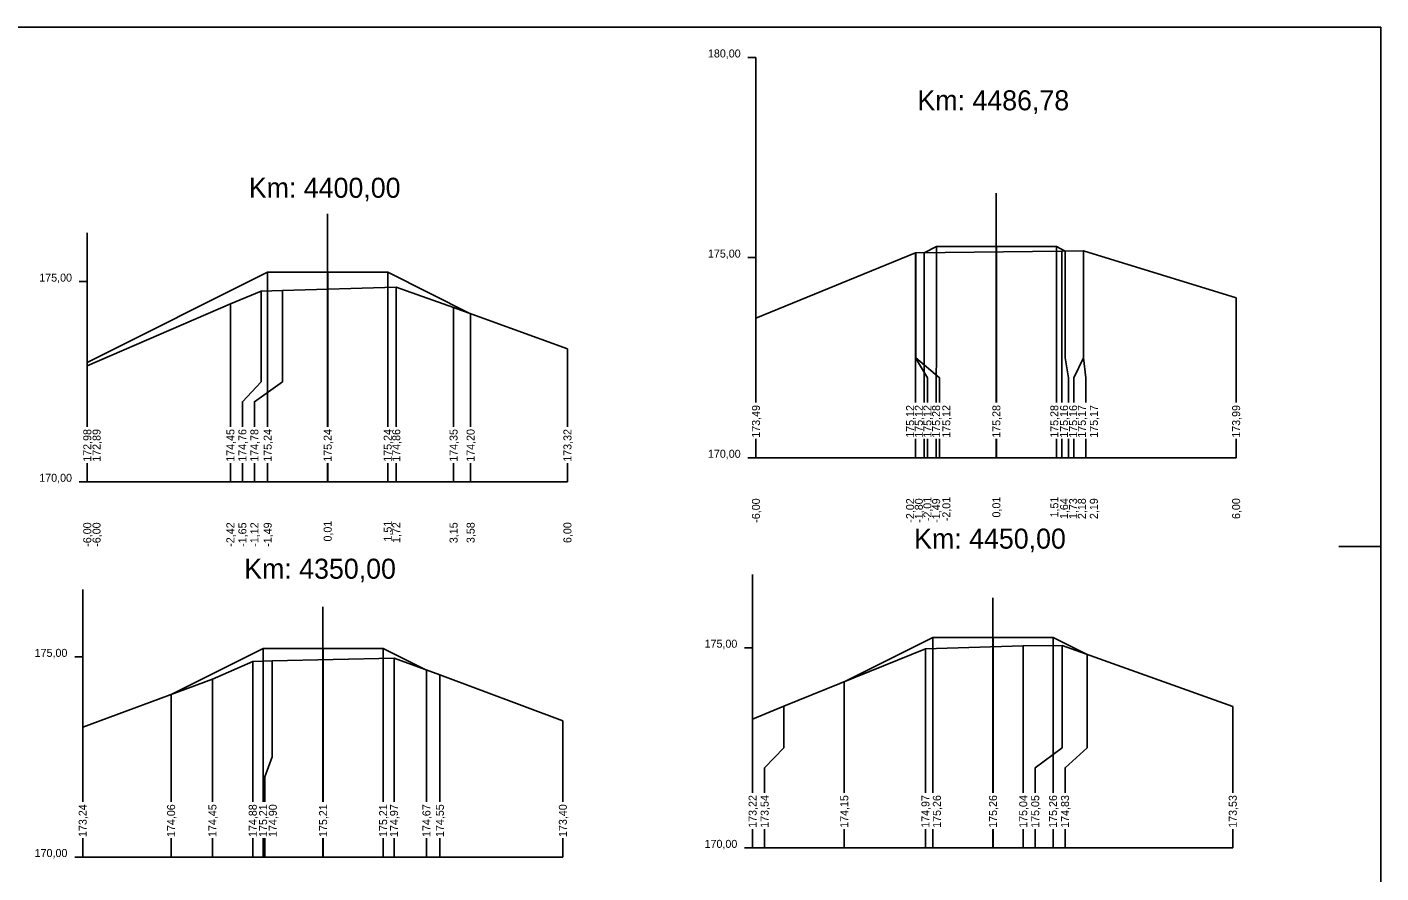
# Model space of a CAD drawing. Extents: x -614174 to -599765, y -1185887 to -1181080.
# Drawn here: x -600977.78 to -600943.94, y -1184512.06 to -1184490.94 of the extents above; entities that cross this region are included whole.
import ezdxf

# ---------------------------------------------------------------- set-up
doc = ezdxf.new("R2010")
doc.units = 0
for name, color, linetype in [('11', 7, 'Continuous'), ('16', 7, 'Continuous'), ('21', 7, 'Continuous'), ('28', 7, 'Continuous'), ('59', 7, 'Continuous'), ('8', 7, 'Continuous'), ('návrh', 7, 'Continuous')]:
    doc.layers.add(name, color=color, linetype=linetype)

msp = doc.modelspace()

# ---------------------------------------------------------------- linework, layer by layer
for points in [[(-600959.563, -1184498.206), (-600955.579, -1184496.577), (-600955.573, -1184496.575), (-600955.57, -1184496.575), (-600951.92, -1184496.531), (-600951.38, -1184496.526), (-600951.374, -1184496.526), (-600947.563, -1184497.702)], [(-600955.361, -1184496.572), (-600955.055, -1184496.419), (-600953.555, -1184496.419), (-600952.055, -1184496.419), (-600951.833, -1184496.53)], [(-600955.361, -1184496.572), (-600955.361, -1184496.572)], [(-600955.055, -1184496.419), (-600955.055, -1184496.419)], [(-600953.555, -1184496.419), (-600953.555, -1184496.419)], [(-600952.055, -1184496.419), (-600952.055, -1184496.419)], [(-600976.274, -1184499.314), (-600971.766, -1184497.06), (-600970.266, -1184497.06), (-600968.766, -1184497.06), (-600966.694, -1184498.096)], [(-600971.766, -1184497.06), (-600971.766, -1184497.06), (-600971.766, -1184497.06)], [(-600970.266, -1184497.06), (-600970.266, -1184497.06), (-600970.266, -1184497.06)], [(-600968.766, -1184497.06), (-600968.766, -1184497.06), (-600968.766, -1184497.06)], [(-600976.274, -1184499.401), (-600972.698, -1184497.846), (-600971.928, -1184497.532), (-600971.393, -1184497.516), (-600968.553, -1184497.433), (-600967.12, -1184497.941), (-600964.274, -1184498.972)], [(-600974.18, -1184507.605), (-600971.881, -1184506.456), (-600970.381, -1184506.456), (-600968.881, -1184506.456), (-600967.798, -1184506.997)], [(-600971.881, -1184506.456), (-600971.881, -1184506.456), (-600971.881, -1184506.456)], [(-600970.381, -1184506.456), (-600970.381, -1184506.456), (-600970.381, -1184506.456)], [(-600968.881, -1184506.456), (-600968.881, -1184506.456), (-600968.881, -1184506.456)], [(-600959.647, -1184508.222), (-600958.865, -1184507.902), (-600955.328, -1184506.465), (-600952.884, -1184506.396), (-600951.911, -1184506.384), (-600947.647, -1184507.907)], [(-600957.356, -1184507.289), (-600955.139, -1184506.181), (-600953.639, -1184506.181), (-600952.139, -1184506.181), (-600951.286, -1184506.607)], [(-600955.139, -1184506.181), (-600955.139, -1184506.181), (-600955.139, -1184506.181)], [(-600953.639, -1184506.181), (-600953.639, -1184506.181), (-600953.639, -1184506.181)], [(-600952.139, -1184506.181), (-600952.139, -1184506.181), (-600952.139, -1184506.181)], [(-600976.389, -1184508.424), (-600973.146, -1184507.222), (-600972.139, -1184506.784), (-600971.652, -1184506.77), (-600968.608, -1184506.701), (-600967.463, -1184507.119), (-600964.389, -1184508.267)], [(-600957.356, -1184507.289), (-600957.356, -1184507.289), (-600957.355, -1184507.288)], [(-600974.179, -1184507.604), (-600974.18, -1184507.605), (-600974.181, -1184507.606)]]:
    msp.add_lwpolyline(points)
at = {"layer": '11'}
for points in [[(-600955.579, -1184496.577), (-600955.579, -1184499.195), (-600955.579, -1184499.695), (-600955.579, -1184500.317)], [(-600955.573, -1184496.575), (-600955.573, -1184499.195), (-600955.279, -1184499.695), (-600955.279, -1184500.317)], [(-600955.57, -1184496.575), (-600955.57, -1184499.195), (-600954.979, -1184499.695), (-600954.979, -1184500.317)], [(-600955.361, -1184496.572), (-600955.361, -1184499.195), (-600955.361, -1184499.695), (-600955.361, -1184500.317)], [(-600955.055, -1184496.419), (-600955.055, -1184499.195), (-600955.061, -1184499.695), (-600955.061, -1184500.317)], [(-600953.555, -1184496.419), (-600953.555, -1184499.195), (-600953.555, -1184499.695), (-600953.555, -1184500.317)], [(-600952.055, -1184496.419), (-600952.055, -1184499.195), (-600952.055, -1184499.695), (-600952.055, -1184500.317)], [(-600951.92, -1184496.531), (-600951.92, -1184499.195), (-600951.92, -1184499.695), (-600951.92, -1184500.317)], [(-600951.833, -1184496.53), (-600951.833, -1184499.195), (-600951.755, -1184499.695), (-600951.755, -1184500.317)], [(-600951.38, -1184496.526), (-600951.38, -1184499.195), (-600951.62, -1184499.695), (-600951.62, -1184500.317)], [(-600951.374, -1184496.526), (-600951.374, -1184499.195), (-600951.32, -1184499.695), (-600951.32, -1184500.317)], [(-600971.766, -1184497.06), (-600971.766, -1184499.795), (-600971.766, -1184500.295), (-600971.766, -1184500.918)], [(-600970.266, -1184497.06), (-600970.266, -1184499.795), (-600970.266, -1184500.295), (-600970.266, -1184500.918)], [(-600968.766, -1184497.06), (-600968.766, -1184499.795), (-600968.766, -1184500.295), (-600968.766, -1184500.918)], [(-600971.928, -1184497.532), (-600971.928, -1184499.795), (-600972.398, -1184500.295), (-600972.398, -1184500.918)], [(-600971.393, -1184497.516), (-600971.393, -1184499.795), (-600972.098, -1184500.295), (-600972.098, -1184500.918)], [(-600968.553, -1184497.433), (-600968.553, -1184499.795), (-600968.553, -1184500.295), (-600968.553, -1184500.918)], [(-600947.563, -1184497.702), (-600947.563, -1184499.195), (-600947.563, -1184499.695), (-600947.563, -1184500.317)], [(-600972.698, -1184497.846), (-600972.698, -1184499.795), (-600972.698, -1184500.295), (-600972.698, -1184500.918)], [(-600967.12, -1184497.941), (-600967.12, -1184499.795), (-600967.12, -1184500.295), (-600967.12, -1184500.918)], [(-600966.694, -1184498.096), (-600966.694, -1184499.795), (-600966.694, -1184500.295), (-600966.694, -1184500.918)], [(-600959.563, -1184498.206), (-600959.563, -1184499.195), (-600959.563, -1184499.695), (-600959.563, -1184500.317)], [(-600964.274, -1184498.972), (-600964.274, -1184499.795), (-600964.274, -1184500.295), (-600964.274, -1184500.918)], [(-600976.274, -1184499.314), (-600976.274, -1184499.795), (-600976.274, -1184500.295), (-600976.274, -1184500.918)], [(-600976.274, -1184499.401), (-600976.274, -1184499.795), (-600976.274, -1184500.295), (-600976.274, -1184500.918)], [(-600959.563, -1184501.225), (-600959.563, -1184501.695)], [(-600955.579, -1184501.225), (-600955.579, -1184501.695)], [(-600955.361, -1184501.225), (-600955.361, -1184501.695)], [(-600955.279, -1184501.225), (-600955.279, -1184501.695)], [(-600955.061, -1184501.225), (-600955.061, -1184501.695)], [(-600954.979, -1184501.225), (-600954.979, -1184501.695)], [(-600953.555, -1184501.225), (-600953.555, -1184501.695)], [(-600952.055, -1184501.225), (-600952.055, -1184501.695)], [(-600951.92, -1184501.225), (-600951.92, -1184501.695)], [(-600951.755, -1184501.225), (-600951.755, -1184501.695)], [(-600951.62, -1184501.225), (-600951.62, -1184501.695)], [(-600951.32, -1184501.225), (-600951.32, -1184501.695)], [(-600947.563, -1184501.225), (-600947.563, -1184501.695)], [(-600976.274, -1184501.826), (-600976.274, -1184502.295)], [(-600976.274, -1184501.826), (-600976.274, -1184502.295)], [(-600972.698, -1184501.826), (-600972.698, -1184502.295)], [(-600972.398, -1184501.826), (-600972.398, -1184502.295)], [(-600972.098, -1184501.826), (-600972.098, -1184502.295)], [(-600971.766, -1184501.826), (-600971.766, -1184502.295)], [(-600970.266, -1184501.826), (-600970.266, -1184502.295)], [(-600968.766, -1184501.826), (-600968.766, -1184502.295)], [(-600968.553, -1184501.826), (-600968.553, -1184502.295)], [(-600967.12, -1184501.826), (-600967.12, -1184502.295)], [(-600966.694, -1184501.826), (-600966.694, -1184502.295)], [(-600964.274, -1184501.826), (-600964.274, -1184502.295)], [(-600971.881, -1184506.456), (-600971.881, -1184509.168), (-600971.881, -1184509.668), (-600971.881, -1184510.291)], [(-600970.381, -1184506.456), (-600970.381, -1184509.168), (-600970.381, -1184509.668), (-600970.381, -1184510.291)], [(-600968.881, -1184506.456), (-600968.881, -1184509.168), (-600968.881, -1184509.668), (-600968.881, -1184510.291)], [(-600955.328, -1184506.465), (-600955.328, -1184508.939), (-600955.328, -1184509.439), (-600955.328, -1184510.062)], [(-600955.139, -1184506.181), (-600955.139, -1184508.939), (-600955.139, -1184509.439), (-600955.139, -1184510.062)], [(-600953.639, -1184506.181), (-600953.639, -1184508.939), (-600953.639, -1184509.439), (-600953.639, -1184510.062)], [(-600952.884, -1184506.396), (-600952.884, -1184508.939), (-600952.884, -1184509.439), (-600952.884, -1184510.062)], [(-600951.911, -1184506.384), (-600951.911, -1184508.939), (-600952.584, -1184509.439), (-600952.584, -1184510.062)], [(-600952.139, -1184506.181), (-600952.139, -1184508.939), (-600952.139, -1184509.439), (-600952.139, -1184510.062)], [(-600972.139, -1184506.784), (-600972.139, -1184509.168), (-600972.139, -1184509.668), (-600972.139, -1184510.291)], [(-600971.652, -1184506.77), (-600971.652, -1184509.168), (-600971.839, -1184509.668), (-600971.839, -1184510.291)], [(-600968.608, -1184506.701), (-600968.608, -1184509.168), (-600968.608, -1184509.668), (-600968.608, -1184510.291)], [(-600951.286, -1184506.607), (-600951.286, -1184508.939), (-600951.839, -1184509.439), (-600951.839, -1184510.062)], [(-600967.798, -1184506.997), (-600967.798, -1184509.168), (-600967.798, -1184509.668), (-600967.798, -1184510.291)], [(-600967.463, -1184507.119), (-600967.463, -1184509.168), (-600967.463, -1184509.668), (-600967.463, -1184510.291)], [(-600973.146, -1184507.222), (-600973.146, -1184509.168), (-600973.146, -1184509.668), (-600973.146, -1184510.291)], [(-600957.356, -1184507.289), (-600957.356, -1184508.939), (-600957.356, -1184509.439), (-600957.356, -1184510.062)], [(-600974.18, -1184507.605), (-600974.18, -1184509.168), (-600974.18, -1184509.668), (-600974.18, -1184510.291)], [(-600958.865, -1184507.902), (-600958.865, -1184508.939), (-600959.347, -1184509.439), (-600959.347, -1184510.062)], [(-600947.647, -1184507.907), (-600947.647, -1184508.939), (-600947.647, -1184509.439), (-600947.647, -1184510.062)], [(-600976.389, -1184508.424), (-600976.389, -1184509.168), (-600976.389, -1184509.668), (-600976.389, -1184510.291)], [(-600964.389, -1184508.267), (-600964.389, -1184509.168), (-600964.389, -1184509.668), (-600964.389, -1184510.291)], [(-600959.647, -1184508.222), (-600959.647, -1184508.939), (-600959.647, -1184509.439), (-600959.647, -1184510.062)], [(-600976.389, -1184511.198), (-600976.389, -1184511.668)], [(-600974.18, -1184511.198), (-600974.18, -1184511.668)], [(-600973.146, -1184511.198), (-600973.146, -1184511.668)], [(-600972.139, -1184511.198), (-600972.139, -1184511.668)], [(-600971.881, -1184511.198), (-600971.881, -1184511.668)], [(-600971.839, -1184511.198), (-600971.839, -1184511.668)], [(-600970.381, -1184511.198), (-600970.381, -1184511.668)], [(-600968.881, -1184511.198), (-600968.881, -1184511.668)], [(-600968.608, -1184511.198), (-600968.608, -1184511.668)], [(-600967.798, -1184511.198), (-600967.798, -1184511.668)], [(-600967.463, -1184511.198), (-600967.463, -1184511.668)], [(-600964.389, -1184511.198), (-600964.389, -1184511.668)], [(-600959.647, -1184510.969), (-600959.647, -1184511.439)], [(-600959.347, -1184510.969), (-600959.347, -1184511.439)], [(-600957.356, -1184510.969), (-600957.356, -1184511.439)], [(-600955.328, -1184510.969), (-600955.328, -1184511.439)], [(-600955.139, -1184510.969), (-600955.139, -1184511.439)], [(-600953.639, -1184510.969), (-600953.639, -1184511.439)], [(-600952.884, -1184510.969), (-600952.884, -1184511.439)], [(-600952.584, -1184510.969), (-600952.584, -1184511.439)], [(-600952.139, -1184510.969), (-600952.139, -1184511.439)], [(-600951.839, -1184510.969), (-600951.839, -1184511.439)], [(-600947.647, -1184510.969), (-600947.647, -1184511.439)]]:
    msp.add_lwpolyline(points, dxfattribs=at)
at = {"layer": '16'}
for p, q in [((-600959.563, -1184501.695), (-600947.563, -1184501.695)), ((-600976.274, -1184502.295), (-600964.274, -1184502.295)), ((-600959.647, -1184511.439), (-600947.647, -1184511.439)), ((-600976.389, -1184511.668), (-600964.389, -1184511.668))]:
    msp.add_line(p, q, dxfattribs=at)
for points in [[(-600951.833, -1184496.53), (-600951.833, -1184496.53)], [(-600966.694, -1184498.096), (-600966.694, -1184498.096), (-600966.694, -1184498.096)], [(-600951.286, -1184506.608), (-600951.286, -1184506.607), (-600951.287, -1184506.607)], [(-600967.798, -1184506.997), (-600967.798, -1184506.997), (-600967.797, -1184506.998)]]:
    msp.add_lwpolyline(points, dxfattribs=at)
at = {"layer": '21'}
for p, q in [((-600959.763, -1184491.695), (-600959.563, -1184491.695)), ((-600959.763, -1184496.695), (-600959.563, -1184496.695)), ((-600976.474, -1184497.295), (-600976.274, -1184497.295)), ((-600959.763, -1184501.695), (-600959.563, -1184501.695)), ((-600976.474, -1184502.295), (-600976.274, -1184502.295)), ((-600959.847, -1184506.439), (-600959.647, -1184506.439)), ((-600976.589, -1184506.668), (-600976.389, -1184506.668)), ((-600959.847, -1184511.439), (-600959.647, -1184511.439)), ((-600976.589, -1184511.668), (-600976.389, -1184511.668))]:
    msp.add_line(p, q, dxfattribs=at)
at = {"layer": '28'}
for p, q in [((-600953.563, -1184500.317), (-600953.563, -1184495.085)), ((-600970.274, -1184500.918), (-600970.274, -1184495.605)), ((-600953.563, -1184501.695), (-600953.563, -1184501.225)), ((-600970.274, -1184502.295), (-600970.274, -1184501.826)), ((-600970.389, -1184510.291), (-600970.389, -1184505.42)), ((-600953.647, -1184510.062), (-600953.647, -1184505.19)), ((-600970.389, -1184511.668), (-600970.389, -1184511.198)), ((-600953.647, -1184511.439), (-600953.647, -1184510.969))]:
    msp.add_line(p, q, dxfattribs=at)
at = {"layer": '8'}
for p, q in [((-600959.563, -1184500.317), (-600959.563, -1184491.695)), ((-600976.274, -1184500.918), (-600976.274, -1184496.075)), ((-600959.563, -1184501.695), (-600959.563, -1184501.225)), ((-600976.274, -1184502.295), (-600976.274, -1184501.826)), ((-600959.647, -1184510.062), (-600959.647, -1184504.614)), ((-600976.389, -1184510.291), (-600976.389, -1184504.984)), ((-600976.389, -1184511.668), (-600976.389, -1184511.198)), ((-600959.647, -1184511.439), (-600959.647, -1184510.969))]:
    msp.add_line(p, q, dxfattribs=at)
at = {"layer": 'návrh'}
for p, q in [((-601090.944, -1184490.936), (-600943.944, -1184490.936)), ((-600943.944, -1184490.936), (-600943.944, -1184533.291)), ((-600944.997, -1184503.91), (-600943.944, -1184503.91))]:
    msp.add_line(p, q, dxfattribs=at)

# ---------------------------------------------------------------- texts
at = {"layer": '16'}
for s, p in [('173,49', (-600959.463, -1184501.195)), ('175,12', (-600955.611, -1184501.195)), ('175,12', (-600955.393, -1184501.195)), ('175,12', (-600955.179, -1184501.195)), ('175,28', (-600954.961, -1184501.195)), ('175,12', (-600954.706, -1184501.195)), ('175,28', (-600953.455, -1184501.195)), ('175,28', (-600952.007, -1184501.195)), ('175,16', (-600951.764, -1184501.195)), ('175,16', (-600951.537, -1184501.195)), ('175,17', (-600951.319, -1184501.195)), ('175,17', (-600951.019, -1184501.195)), ('173,99', (-600947.463, -1184501.195)), ('172,98', (-600976.174, -1184501.795)), ('172,89', (-600975.942, -1184501.795)), ('174,45', (-600972.598, -1184501.795)), ('174,76', (-600972.298, -1184501.795)), ('174,78', (-600971.998, -1184501.795)), ('175,24', (-600971.666, -1184501.795)), ('175,24', (-600970.166, -1184501.795)), ('175,24', (-600968.666, -1184501.795)), ('174,86', (-600968.453, -1184501.795)), ('174,35', (-600967.02, -1184501.795)), ('174,20', (-600966.594, -1184501.795)), ('173,32', (-600964.174, -1184501.795)), ('173,22', (-600959.547, -1184510.939)), ('173,54', (-600959.247, -1184510.939)), ('174,15', (-600957.256, -1184510.939)), ('174,97', (-600955.228, -1184510.939)), ('175,26', (-600954.942, -1184510.939)), ('175,26', (-600953.539, -1184510.939)), ('175,04', (-600952.784, -1184510.939)), ('175,05', (-600952.484, -1184510.939)), ('175,26', (-600952.039, -1184510.939)), ('174,83', (-600951.739, -1184510.939)), ('173,53', (-600947.547, -1184510.939)), ('173,24', (-600976.289, -1184511.168)), ('174,06', (-600974.08, -1184511.168)), ('174,45', (-600973.046, -1184511.168)), ('174,88', (-600972.039, -1184511.168)), ('175,21', (-600971.781, -1184511.168)), ('174,90', (-600971.538, -1184511.168)), ('175,21', (-600970.281, -1184511.168)), ('175,21', (-600968.781, -1184511.168)), ('174,97', (-600968.508, -1184511.168)), ('174,67', (-600967.698, -1184511.168)), ('174,55', (-600967.363, -1184511.168)), ('173,40', (-600964.289, -1184511.168))]:
    msp.add_text(s, height=0.2, rotation=90, dxfattribs=at).set_placement(p)
at = {"layer": '21'}
for s, p in [('180,00', (-600960.763, -1184491.695)), ('175,00', (-600960.763, -1184496.695)), ('175,00', (-600977.474, -1184497.295)), ('170,00', (-600960.763, -1184501.695)), ('170,00', (-600977.474, -1184502.295)), ('175,00', (-600977.589, -1184506.668)), ('175,00', (-600960.847, -1184506.439)), ('170,00', (-600960.847, -1184511.439)), ('170,00', (-600977.589, -1184511.668))]:
    msp.add_text(s, height=0.2, dxfattribs=at).set_placement(p)
at = {"layer": '28'}
for s, p in [('Km: 4486,78', (-600955.527, -1184493.015)), ('Km: 4400,00', (-600972.237, -1184495.2)), ('Km: 4450,00', (-600955.61, -1184503.965)), ('Km: 4350,00', (-600972.352, -1184504.716))]:
    msp.add_text(s, height=0.5, dxfattribs=at).set_placement(p)
at = {"layer": '59'}
for s, p in [('-6,00', (-600959.463, -1184503.318)), ('-2,02', (-600955.611, -1184503.316)), ('-1,80', (-600955.393, -1184503.318)), ('-2,01', (-600955.179, -1184503.28)), ('-1,49', (-600954.961, -1184503.319)), ('-2,01', (-600954.706, -1184503.28)), ('0,01', (-600953.455, -1184503.187)), ('1,51', (-600952.007, -1184503.187)), ('1,64', (-600951.764, -1184503.225)), ('1,73', (-600951.537, -1184503.226)), ('2,18', (-600951.319, -1184503.226)), ('2,19', (-600951.019, -1184503.226)), ('6,00', (-600947.463, -1184503.225)), ('-6,00', (-600976.174, -1184503.918)), ('-6,00', (-600975.942, -1184503.918)), ('-2,42', (-600972.598, -1184503.917)), ('-1,65', (-600972.298, -1184503.921)), ('-1,12', (-600971.998, -1184503.917)), ('-1,49', (-600971.666, -1184503.919)), ('0,01', (-600970.166, -1184503.787)), ('1,51', (-600968.666, -1184503.787)), ('1,72', (-600968.453, -1184503.824)), ('3,15', (-600967.02, -1184503.828)), ('3,58', (-600966.594, -1184503.826)), ('6,00', (-600964.174, -1184503.825))]:
    msp.add_text(s, height=0.2, rotation=90, dxfattribs=at).set_placement(p)

doc.saveas('drawing.dxf')
